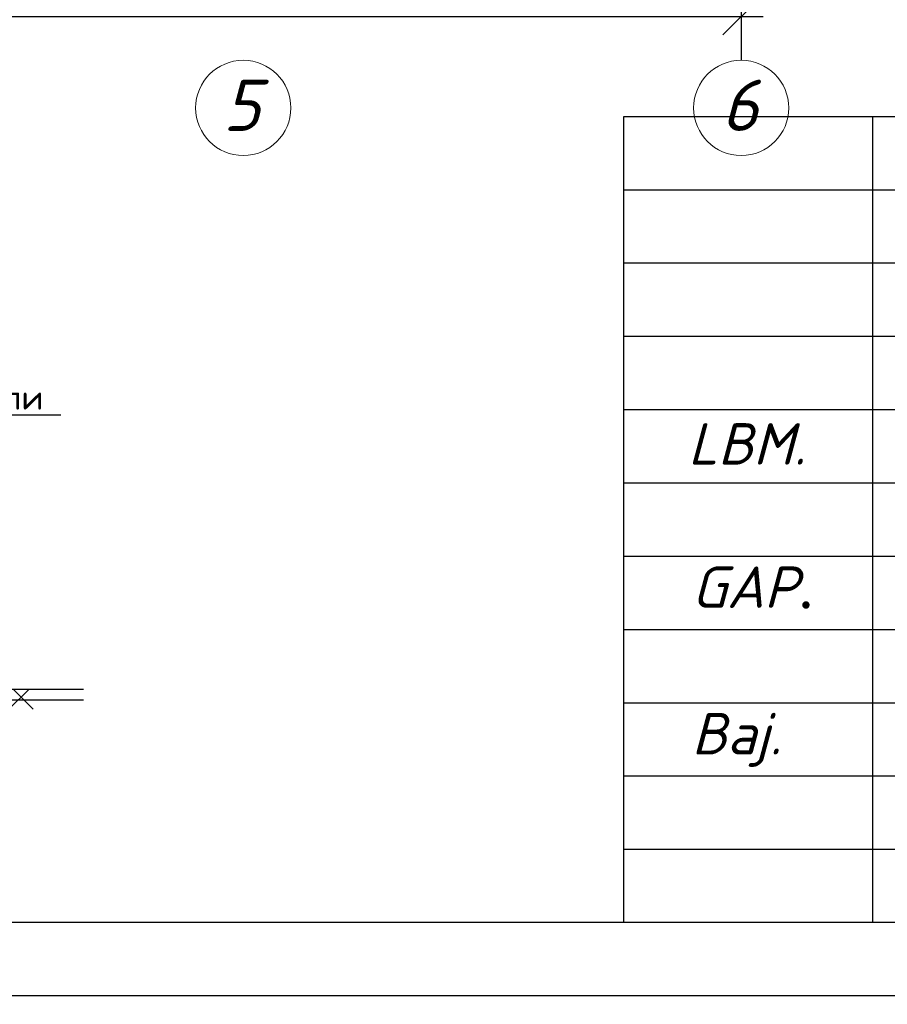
# Model space of a CAD drawing. Header units: millimetres. Extents: x 1114507 to 93926427, y 174473 to 817039.
# Tile 400 of 483: x 2034449 to 2040373, y 755713 to 762434. Entities that reach past the tile are written whole.
import ezdxf

# ---------------------------------------------------------------- set-up
doc = ezdxf.new("R2010")
doc.units = ezdxf.units.MM
for name, color, linetype in [('(002) Рамка', 7, 'Continuous'), ('PDF10_Geometry', 7, 'Continuous'), ('PDF10_Text', 7, 'Continuous'), ('RAZMERNAR', 152, 'Continuous')]:
    doc.layers.add(name, color=color, linetype=linetype)
doc.layers.add('PLAN', color=250, linetype='Continuous', lineweight=25)
doc.styles.add('PDF ISOCPEUR', font='isocpeur.TTF')
doc.styles.get("Standard").update_dxf_attribs({"font": 'isocpeui.ttf'})
doc.styles.add('WMF-Times New Roman0', font='times.ttf')
doc.dimstyles.new('ISO-25$0', dxfattribs={"dimtxt": 300, "dimasz": 200, "dimexe": 100, "dimexo": 300, "dimgap": 50, "dimtad": 1, "dimdec": 0, "dimtxsty": 'Standard', "dimblk": 'OBLIQUE', "dimcen": 250, "dimadec": 0, "dimazin": 0, "dimtfac": 1, "dimtdec": 0, "dimtmove": 0, "dimatfit": 3, "dimldrblk": 'OBLIQUE', "dimfxl": 0, "dimarcsym": 0})

# ---------------------------------------------------------------- blocks, each defined once
blk = doc.blocks.new('dhyjfyuk')
for p, q in [((4383414, -1184524), (4383414, -1212024)), ((4383414, -1184524), (4383414, -1212024)), ((4383414, -1184524), (4383414, -1212024)), ((4475914, -1184524), (4383414, -1184524)), ((4391914, -1184524), (4391914, -1212024)), ((4391914, -1184524), (4391914, -1212024)), ((4415914, -1187024), (4383414, -1187024)), ((4415914, -1189524), (4383414, -1189524)), ((4415914, -1192024), (4383414, -1192024)), ((4415914, -1194524), (4383414, -1194524)), ((4383414, -1197024), (4475914, -1197024)), ((4383414, -1199524), (4415914, -1199524)), ((4383414, -1202024), (4415914, -1202024)), ((4383414, -1204524), (4475914, -1204524)), ((4383414, -1207024), (4415914, -1207024)), ((4383414, -1209524), (4415914, -1209524))]:
    blk.add_line(p, q)
at = {"style": 'WMF-Times New Roman0'}
for s, insert, char_height, width, attachment_point in [('\\pi924.63548;{\\fISOCPEUR|b0|i1|c0|p34;Samarqand viloyati Toyloq tumani "\\fISOCPEUR|b0|i1|c204|p34;Хо\\fISOCPEUR|b0|i1|c0|p34;n\\fISOCPEUR|b0|i1|c204|p34;с\\fISOCPEUR|b0|i1|c0|p34;h\\fISOCPEUR|b0|i1|c204|p34;о\\fISOCPEUR|b0|i1|c0|p34;rb\\fISOCPEUR|b0|i1|c204|p34;о\\fISOCPEUR|b0|i1|c0|p34;g\'" \\fISOCPEUR|b0|i1|c204|p34;М\\fISOCPEUR|b0|i1|c0|p34;FY dagi 11-son \\P\\pi16770.62033;maktabni rekonstruksiya qilish. \\P\\pi11200.3173;(360 o\'quvchi o\'rinli qo\'shimcha bino qurish).}', (4415422, -1193420), 1400, 60812.6, 4), ('\\pi12888.864;{\\fTimes New Roman|b1|i0|c204|p18;\\C0;MCHJ\\P\\pi2815.884;\\C1;"PARVIZ  PROEKT  SERVIS"\\C0;\\P\\pi9383.364;Samarqand sh.\\C256; }', (4448452, -1205594), 1200, 29788.7, 1)]:
    blk.add_mtext(s, dxfattribs=dict(at, insert=insert, char_height=char_height, width=width, attachment_point=attachment_point))
at = {"width": 6256.98, "attachment_point": 1}
for s, insert, char_height in [('{\\C1;LBM.}', (4385613, -1194981), 1414.3), ('{\\C1;GAP\\fTimes New Roman|b0|i0|c204|p18;.}', (4385736, -1199872), 1414.29), ('{\\C1;Baj.}', (4385736, -1204872), 1414.3)]:
    blk.add_mtext(s, dxfattribs=dict(at, insert=insert, char_height=char_height))
blk = doc.blocks.new('_Oblique')
at = {"color": 0, "linetype": 'ByBlock', "lineweight": -2}
blk.add_line((-0.5, -0.5), (0.5, 0.5), dxfattribs=at)
blk = doc.blocks.new('*D1502')
at = {"layer": 'Defpoints', "color": 0, "lineweight": 35, "ltscale": 100, "transparency": 16777216}
for p in [(2012375.4, 766719.1), (2039375.4, 766719.1), (2039375.4, 762457.1)]:
    blk.add_point(p, dxfattribs=at)
at = {"layer": 'RAZMERNAR', "color": 0, "lineweight": -2, "ltscale": 100, "transparency": 16777216}
for p, q in [((2012375.4, 766319.1), (2012375.4, 762157.1)), ((2039375.4, 766319.1), (2039375.4, 762157.1)), ((2012225.4, 762457.1), (2039525.4, 762457.1))]:
    blk.add_line(p, q, dxfattribs=at)
at = {"layer": 'RAZMERNAR', "color": 0, "lineweight": -2, "ltscale": 100, "transparency": 16777216, "xscale": 250, "yscale": 250, "zscale": 250, "rotation": 180}
blk.add_blockref('_Oblique', (2012375.4, 762457.1), dxfattribs=at)
at = {"layer": 'RAZMERNAR', "color": 0, "lineweight": -2, "ltscale": 100, "transparency": 16777216, "xscale": 250, "yscale": 250, "zscale": 250}
blk.add_blockref('_Oblique', (2039375.4, 762457.1), dxfattribs=at)
at = {"layer": 'RAZMERNAR', "color": 0, "lineweight": 0, "ltscale": 100, "transparency": 16777216, "insert": (2025875.4, 762703.7), "char_height": 250, "attachment_point": 5}
blk.add_mtext('27000', dxfattribs=at)

msp = doc.modelspace()

# ---------------------------------------------------------------- linework, layer by layer
at = {"color": 5, "elevation": 0}
msp.add_lwpolyline([(2004714.2, 785471.7), (2057572.2, 785471.7), (2057572.2, 755771.7), (2004714.2, 755771.7)], close=True, dxfattribs=at)
at = {"color": 5, "lineweight": 30, "elevation": 0}
msp.add_lwpolyline([(2006714.2, 784971.7), (2057072.2, 784971.7), (2057072.2, 756271.7), (2006714.2, 756271.7)], close=True, dxfattribs=at)
at = {"layer": 'Defpoints', "color": 3, "linetype": 'ByBlock', "elevation": 0}
msp.add_lwpolyline([(2004714.2, 785471.7), (2046714.2, 785471.7), (2046714.2, 755771.7), (2004714.2, 755771.7)], close=True, dxfattribs=at)
at = {"layer": 'PDF10_Geometry', "lineweight": 25}
msp.add_lwpolyline([(2031847.7, 758764.9), (2032380.3, 759737.5), (2034730.8, 759737.5)], dxfattribs=at)
at = {"layer": 'PDF10_Geometry', "lineweight": 30}
for points in [[(2034885.2, 757861.7), (2025676.2, 757861.7)], [(2025685.2, 757792.3), (2034885.2, 757792.3)]]:
    msp.add_lwpolyline(points, dxfattribs=at)
at = {"layer": 'PDF10_Geometry', "lineweight": 13}
for points in [[(2034375.7, 757726.7), (2034510.8, 757861.7)], [(2034541.7, 757726.7), (2034406.6, 757861.7)]]:
    msp.add_lwpolyline(points, dxfattribs=at)
at = {"layer": 'PLAN', "color": 158, "lineweight": 0}
for centre in [(2035975.4, 761832.2), (2039375.4, 761832.2)]:
    msp.add_circle(centre, 324.9, dxfattribs=at)

# ---------------------------------------------------------------- block references
at = {"layer": '(002) Рамка', "lineweight": 50, "xscale": 0.1999999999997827, "yscale": 0.1999999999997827, "zscale": 0.1999999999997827}
for p in [(321235.3, 998676.5, 0), (368239.9, 998676.5, 0), (424263, 998676.5, 0), (480286.3, 998676.5, 0), (536309.5, 998676.5, 0), (583309.2, 998676.5, 0), (641167.3, 998676.5, 0), (699025.3, 998676.5, 0), (756883.3, 998676.5, 0), (814741.3, 998676.5, 0), (872599.3, 998676.5, 0), (930457.3, 998676.5, 0), (988315.3, 998676.5, 0), (1046173.3, 998676.5, 0), (1104031.3, 998676.5, 0), (1161889.3, 998676.5, 0)]:
    msp.add_blockref('dhyjfyuk', p, dxfattribs=at)

# ---------------------------------------------------------------- texts
at = {"layer": 'PDF10_Text', "insert": (2032608.1, 759772.4), "char_height": 166.672, "attachment_point": 7, "style": 'PDF ISOCPEUR'}
msp.add_mtext('Солничные панели', dxfattribs=at)
at = {"layer": 'PLAN', "lineweight": 0, "char_height": 350, "width": 338.657, "attachment_point": 3}
for s, insert in [('5', (2036091.2, 762025)), ('6', (2039491.2, 762025))]:
    msp.add_mtext(s, dxfattribs=dict(at, insert=insert))

# ---------------------------------------------------------------- dimensions: what is measured, and where the dimension line sits
at = {"layer": 'RAZMERNAR', "lineweight": 0, "ltscale": 100}
dim = msp.add_linear_dim(base=(2039375.4, 762457.1), p1=(2012375.4, 766719.1), p2=(2039375.4, 766719.1), dimstyle='ISO-25$0', override={"dimtxt": 250, "dimasz": 250, "dimexe": 300, "dimexo": 400, "dimgap": 120, "dimpost": '\\X', "dimcen": -20, "dimdle": 150, "dimtmove": 1}, dxfattribs=at)
dim.commit()
dim.dimension.update_dxf_attribs({"geometry": '*D1502', "text_midpoint": (2025875.4, 762703.7)})

doc.saveas('drawing.dxf')
